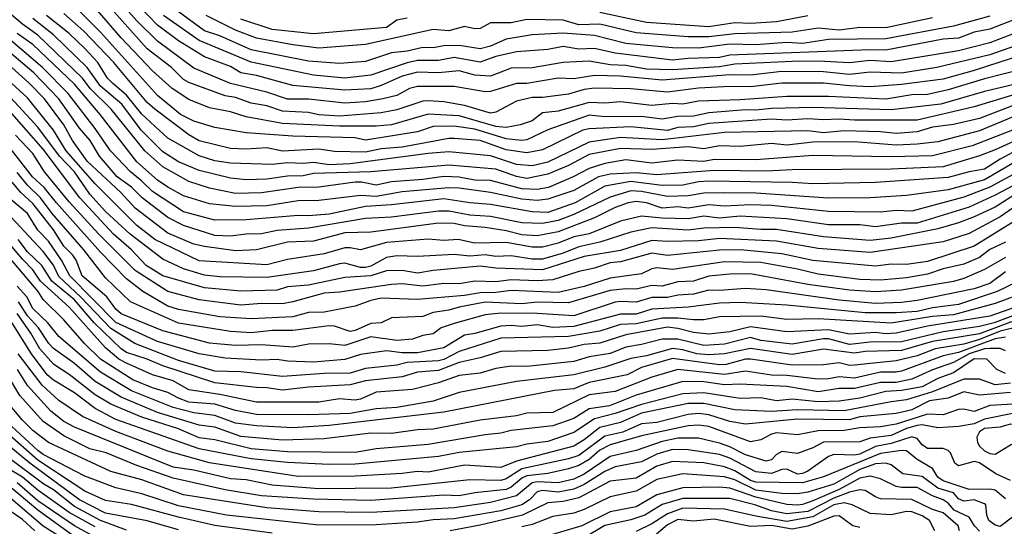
# Model space of a CAD drawing. Header units: metres. Extents: x -51132 to -49532, y -231222 to -229437.
# Tile 561 of 656: x -50363 to -50269, y -229579 to -229531. Entities that reach past the tile are written whole.
import ezdxf

# ---------------------------------------------------------------- set-up
doc = ezdxf.new("R2010")
doc.units = ezdxf.units.M
for name, color, linetype in [('CONTOUR_HALF', 8, 'Continuous'), ('CONTOUR_INDEX', 1, 'Continuous'), ('CONTOUR_INTER', 3, 'Continuous')]:
    doc.layers.add(name, color=color, linetype=linetype)

msp = doc.modelspace()

# ---------------------------------------------------------------- linework, layer by layer
at = {"layer": 'CONTOUR_HALF'}
for points, elevation in [([(-50266.438, -229532.759), (-50270.08, -229534.039), (-50275.163, -229535.259), (-50278.58, -229535.783), (-50281.58, -229535.691), (-50283.58, -229535.933), (-50286.08, -229535.656), (-50290.08, -229535.631), (-50293.08, -229535.969), (-50295.08, -229535.956), (-50301.58, -229536.476), (-50305.58, -229536.09), (-50308.08, -229536.03), (-50310.08, -229536.326), (-50311.58, -229536.256), (-50314.58, -229536.799), (-50315.58, -229536.789), (-50318.08, -229537.561), (-50318.58, -229537.587), (-50321.58, -229537.056), (-50325.08, -229537.073), (-50325.863, -229537.259), (-50327.08, -229537.932), (-50328.44, -229538.259), (-50330.08, -229538.548), (-50332.08, -229538.679), (-50335.58, -229538.298), (-50337.58, -229538.284), (-50339.58, -229537.617), (-50343.08, -229536.786), (-50346.58, -229535.32), (-50350.08, -229532.73), (-50352.08, -229530.75), (-50354.733, -229527.759)], 43.5), ([(-50267.08, -229535.45), (-50270.58, -229536.326), (-50274.08, -229537.397), (-50276.08, -229537.837), (-50277.58, -229537.868), (-50280.08, -229538.284), (-50285.58, -229538.03), (-50289.58, -229538.024), (-50294.08, -229538.365), (-50298.08, -229538.468), (-50299.58, -229538.759), (-50300.58, -229538.708), (-50302.58, -229538.887), (-50305.58, -229538.533), (-50307.08, -229538.68), (-50308.58, -229538.602), (-50311.58, -229539.435), (-50313.08, -229539.613), (-50314.08, -229540.354), (-50315.235, -229540.759), (-50316.58, -229541.022), (-50317.58, -229540.902), (-50321.08, -229539.904), (-50324.08, -229539.741), (-50327.58, -229540.741), (-50329.08, -229540.88), (-50332.58, -229540.874), (-50338.08, -229540.613), (-50341.58, -229539.998), (-50343.08, -229539.494), (-50345.08, -229539.131), (-50347.08, -229538.324), (-50348.685, -229537.259), (-50350.58, -229535.552), (-50353.58, -229532.411), (-50355.863, -229529.759)], 42.5), ([(-50263.58, -229529.044), (-50270.08, -229531.556), (-50271.58, -229531.863), (-50273.08, -229532.417), (-50274.58, -229532.527), (-50280.08, -229533.579), (-50281.58, -229533.537), (-50295.08, -229534.058), (-50296.08, -229534.292), (-50299.08, -229534.371), (-50300.58, -229534.554), (-50306.08, -229533.864), (-50308.08, -229533.434), (-50309.58, -229533.485), (-50311.08, -229533.242), (-50312.58, -229533.522), (-50315.58, -229533.756), (-50317.58, -229534.18), (-50319.08, -229534.748), (-50321.58, -229534.288), (-50323.08, -229534.568), (-50325.08, -229534.588), (-50326.08, -229534.788), (-50329.58, -229535.975), (-50332.08, -229536.264), (-50335.08, -229535.972), (-50341.08, -229534.739), (-50346.08, -229532.651), (-50349.506, -229530.259)], 44.5), ([(-50265.08, -229538.845), (-50271.08, -229541.334), (-50275.08, -229542.379), (-50277.08, -229542.624), (-50279.08, -229542.703), (-50283.08, -229542.377), (-50287.08, -229542.414), (-50289.58, -229542.698), (-50291.08, -229542.548), (-50294.08, -229542.835), (-50296.08, -229542.773), (-50297.58, -229543.044), (-50299.08, -229542.858), (-50302.58, -229543.123), (-50305.58, -229543.022), (-50308.58, -229543.616), (-50310.58, -229544.666), (-50312.58, -229545.495), (-50314.58, -229545.894), (-50315.58, -229545.725), (-50317.58, -229545.022), (-50322.08, -229544.629), (-50329.58, -229545.261), (-50335.08, -229545.421), (-50336.08, -229545.657), (-50337.58, -229545.682), (-50339.58, -229545.975), (-50341.58, -229546.026), (-50343.08, -229545.87), (-50346.08, -229545.137), (-50348.08, -229544.309), (-50349.58, -229543.333), (-50351.664, -229541.259), (-50353.514, -229538.759), (-50355.58, -229537.054), (-50356.833, -229535.259), (-50360.08, -229532.106), (-50362.08, -229530.543)], 40.5), ([(-50267.58, -229537.81), (-50271.58, -229539.032), (-50277.08, -229540.32), (-50283.08, -229540.316), (-50284.58, -229540.196), (-50286.08, -229540.273), (-50287.58, -229540.169), (-50289.58, -229540.309), (-50291.08, -229540.213), (-50297.08, -229540.621), (-50298.58, -229540.931), (-50300.08, -229541.014), (-50301.08, -229541.296), (-50304.58, -229540.954), (-50308.58, -229541.128), (-50309.191, -229541.259), (-50313.08, -229543.156), (-50314.58, -229543.447), (-50316.58, -229543.15), (-50319.08, -229542.252), (-50321.58, -229542.073), (-50322.08, -229542.073), (-50326.58, -229542.906), (-50328.58, -229543.056), (-50330.08, -229543.374), (-50333.08, -229543.313), (-50334.58, -229543.088), (-50338.08, -229543.267), (-50339.58, -229542.955), (-50341.58, -229543.08), (-50343.08, -229543.016), (-50346.08, -229542.299), (-50347.08, -229541.729), (-50350.341, -229539.259), (-50351.08, -229538.607), (-50354.289, -229534.759), (-50357.154, -229531.759), (-50359.08, -229530.072)], 41.5), ([(-50275.58, -229530.465), (-50280.08, -229531.421), (-50282.58, -229531.392), (-50284.58, -229531.653), (-50286.58, -229531.477), (-50289.08, -229531.868), (-50294.58, -229532.006), (-50297.08, -229532.3), (-50299.08, -229532.305), (-50304.08, -229531.927), (-50307.58, -229531.081), (-50309.58, -229531.158), (-50311.08, -229530.685), (-50314.58, -229530.631), (-50316.08, -229530.953), (-50318.08, -229530.961), (-50319.08, -229531.495), (-50319.58, -229531.539), (-50320.58, -229531.318), (-50322.08, -229531.711), (-50323.58, -229531.59), (-50330.08, -229533.031), (-50334.58, -229533.378), (-50337.08, -229533.082), (-50340.58, -229532.423), (-50342.58, -229531.669), (-50345.406, -229530.259)], 45.5), ([(-50266.58, -229543.695), (-50270.58, -229546.027), (-50274.08, -229546.984), (-50278.08, -229547.537), (-50281.58, -229547.762), (-50285.58, -229547.811), (-50292.58, -229547.328), (-50295.58, -229547.28), (-50297.58, -229547.322), (-50299.08, -229547.567), (-50301.08, -229547.638), (-50303.58, -229547.163), (-50304.58, -229547.1), (-50306.58, -229547.688), (-50310.08, -229549.351), (-50311.58, -229549.933), (-50313.08, -229550.235), (-50315.08, -229550.179), (-50318.08, -229549.542), (-50320.08, -229549.434), (-50322.08, -229549.037), (-50323.08, -229549.031), (-50327.58, -229549.621), (-50330.08, -229549.752), (-50335.58, -229550.679), (-50338.58, -229550.905), (-50340.08, -229551.22), (-50341.58, -229551.249), (-50343.08, -229551.444), (-50344.58, -229551.389), (-50347.58, -229550.422), (-50349.08, -229549.642), (-50351.566, -229547.759), (-50352.58, -229546.746), (-50353.95, -229545.759), (-50355.67, -229543.759), (-50356.572, -229542.259), (-50357.58, -229541.058), (-50359.556, -229538.259), (-50361.959, -229535.759), (-50365.58, -229532.712)], 38.5), ([(-50264.58, -229540.883), (-50269.58, -229543.144), (-50271.08, -229543.737), (-50274.58, -229544.781), (-50279.58, -229545.014), (-50289.08, -229545.065), (-50291.58, -229545.188), (-50296.58, -229545.126), (-50302.08, -229545.554), (-50304.08, -229545.375), (-50306.58, -229545.5), (-50307.682, -229545.759), (-50310.08, -229547.045), (-50312.58, -229547.896), (-50313.58, -229548.006), (-50315.08, -229547.904), (-50318.08, -229547.264), (-50321.08, -229546.835), (-50322.08, -229546.802), (-50326.58, -229547.178), (-50329.08, -229547.624), (-50330.58, -229547.526), (-50334.58, -229548.025), (-50336.58, -229548.064), (-50339.58, -229548.521), (-50342.58, -229548.595), (-50345.08, -229548.339), (-50347.58, -229547.565), (-50349.08, -229546.749), (-50350.08, -229546.059), (-50352.08, -229544.298), (-50355.599, -229539.759), (-50358.08, -229536.853), (-50362.08, -229533.03), (-50363.58, -229531.996)], 39.5), ([(-50262.58, -229543.819), (-50269.58, -229547.501), (-50272.08, -229548.652), (-50277.08, -229550.191), (-50278.58, -229550.189), (-50281.08, -229550.557), (-50282.58, -229550.365), (-50285.58, -229550.359), (-50289.58, -229549.792), (-50294.08, -229549.511), (-50296.08, -229549.706), (-50297.58, -229549.539), (-50299.08, -229549.77), (-50301.58, -229549.713), (-50303.58, -229549.52), (-50305.58, -229550.007), (-50308.58, -229551.209), (-50310.08, -229551.523), (-50311.58, -229552.117), (-50313.08, -229552.509), (-50314.08, -229552.512), (-50316.58, -229552.065), (-50319.58, -229552.134), (-50321.199, -229551.759), (-50322.58, -229551.847), (-50324.08, -229551.74), (-50328.08, -229552.064), (-50330.58, -229552.763), (-50331.58, -229552.556), (-50332.08, -229552.578), (-50334.08, -229553.133), (-50337.58, -229553.681), (-50339.58, -229554.215), (-50346.08, -229553.829), (-50350.343, -229551.759), (-50352.08, -229550.414), (-50356.08, -229546.407), (-50358.881, -229543.259), (-50360.091, -229541.259), (-50362.58, -229538.146), (-50366.318, -229534.759)], 37.5), ([(-50266.58, -229547.863), (-50269.08, -229549.577), (-50272.08, -229551.186), (-50274.58, -229551.986), (-50281.58, -229553.021), (-50286.58, -229552.618), (-50290.58, -229551.925), (-50296.08, -229551.669), (-50298.08, -229551.899), (-50301.08, -229551.973), (-50302.58, -229551.859), (-50305.58, -229552.808), (-50309.08, -229553.39), (-50313.08, -229554.665), (-50317.58, -229554.528), (-50319.08, -229554.316), (-50323.58, -229554.756), (-50325.08, -229555.013), (-50326.58, -229554.736), (-50328.08, -229554.79), (-50329.58, -229555.272), (-50332.08, -229555.406), (-50335.58, -229556.154), (-50337.58, -229556.321), (-50338.58, -229556.643), (-50342.08, -229556.717), (-50345.58, -229556.418), (-50349.569, -229555.259), (-50351.189, -229554.259), (-50352.595, -229552.759), (-50354.309, -229551.259), (-50357.557, -229547.759), (-50361.08, -229543.089), (-50364.08, -229539.655)], 36.5), ([(-50268.58, -229552.037), (-50270.08, -229552.741), (-50271.08, -229553.502), (-50272.58, -229554.146), (-50274.58, -229554.58), (-50276.08, -229555.112), (-50278.08, -229555.444), (-50280.58, -229555.659), (-50282.58, -229555.6), (-50286.58, -229555.112), (-50288.58, -229554.608), (-50292.08, -229553.987), (-50295.58, -229553.911), (-50300.58, -229554.642), (-50302.08, -229554.486), (-50302.58, -229554.588), (-50303.58, -229555.065), (-50306.58, -229555.475), (-50309.08, -229556.292), (-50311.58, -229556.842), (-50316.08, -229556.665), (-50317.58, -229556.87), (-50319.08, -229556.875), (-50320.58, -229557.144), (-50325.08, -229557.541), (-50328.58, -229557.417), (-50329.58, -229557.63), (-50331.08, -229558.169), (-50334.08, -229558.758), (-50335.58, -229558.783), (-50337.08, -229559.19), (-50341.08, -229559.391), (-50344.08, -229559.182), (-50348.08, -229558.477), (-50349.08, -229558.157), (-50351.484, -229556.759), (-50353.08, -229555.541), (-50355.58, -229552.998), (-50359.807, -229548.259), (-50360.994, -229546.759), (-50362.098, -229545.759), (-50365.62, -229541.259)], 35.5), ([(-50268.58, -229554.88), (-50270.08, -229555.979), (-50271.58, -229556.493), (-50277.08, -229557.614), (-50278.58, -229557.823), (-50281.08, -229557.929), (-50284.58, -229557.604), (-50291.58, -229556.607), (-50293.58, -229556.489), (-50296.08, -229556.671), (-50297.08, -229556.62), (-50298.58, -229557.01), (-50300.08, -229557.113), (-50301.08, -229557.326), (-50302.58, -229557.329), (-50304.08, -229557.781), (-50305.58, -229557.713), (-50306.08, -229557.802), (-50310.08, -229559.099), (-50313.58, -229558.862), (-50317.08, -229558.829), (-50318.58, -229558.989), (-50321.58, -229559.82), (-50322.808, -229560.259), (-50323.58, -229560.823), (-50324.58, -229560.977), (-50325.58, -229561.351), (-50327.08, -229561.455), (-50329.58, -229561.129), (-50332.08, -229561.951), (-50333.58, -229561.778), (-50335.58, -229561.823), (-50337.08, -229562.097), (-50340.08, -229561.882), (-50342.58, -229561.942), (-50345.08, -229561.734), (-50349.58, -229560.555), (-50353.58, -229558.919), (-50354.08, -229558.454), (-50354.951, -229557.259), (-50357.325, -229555.259), (-50357.914, -229553.759), (-50358.232, -229553.259), (-50359.08, -229552.396), (-50360.08, -229550.837), (-50362.08, -229548.298), (-50363.224, -229547.259), (-50364.043, -229546.259)], 34.5), ([(-50266.47, -229556.759), (-50269.58, -229557.928), (-50273.58, -229559.013), (-50275.58, -229559.151), (-50279.58, -229559.811), (-50286.58, -229559.396), (-50289.58, -229559.436), (-50292.08, -229559.121), (-50296.08, -229559.21), (-50297.58, -229559.467), (-50298.58, -229559.498), (-50300.08, -229559.321), (-50301.58, -229559.327), (-50304.08, -229559.857), (-50305.58, -229559.936), (-50307.58, -229560.577), (-50310.58, -229561.094), (-50317.08, -229561.259), (-50321.08, -229562.529), (-50322.58, -229563.296), (-50323.08, -229563.424), (-50326.08, -229563.589), (-50327.08, -229563.841), (-50330.08, -229564.157), (-50331.58, -229564.595), (-50334.08, -229564.626), (-50338.08, -229564.925), (-50342.08, -229564.464), (-50344.58, -229564.416), (-50348.08, -229563.383), (-50352.274, -229561.759), (-50354.58, -229560.324), (-50357.495, -229557.259), (-50359.58, -229555.307), (-50360.08, -229554.219), (-50361.08, -229552.923), (-50365.08, -229548.622)], 33.5), ([(-50265.58, -229558.219), (-50269.671, -229559.759), (-50271.08, -229560.129), (-50274.58, -229560.62), (-50278.58, -229561.608), (-50281.58, -229561.627), (-50283.58, -229561.839), (-50285.58, -229561.322), (-50286.08, -229561.314), (-50289.08, -229561.817), (-50292.08, -229561.452), (-50293.08, -229561.17), (-50295.58, -229561.828), (-50297.58, -229561.961), (-50300.08, -229561.349), (-50301.58, -229561.324), (-50303.58, -229561.866), (-50305.08, -229562.115), (-50306.58, -229562.713), (-50308.58, -229563.05), (-50310.08, -229563.48), (-50314.58, -229563.958), (-50316.08, -229563.93), (-50317.58, -229564.156), (-50319.08, -229564.596), (-50321.08, -229564.827), (-50323.08, -229565.529), (-50325.58, -229566.16), (-50329.08, -229566.435), (-50330.58, -229567.115), (-50331.08, -229567.204), (-50332.58, -229567.072), (-50334.58, -229567.401), (-50340.58, -229567.399), (-50344.08, -229566.639), (-50347.08, -229566.217), (-50348.58, -229565.355), (-50350.58, -229564.767), (-50353.08, -229563.651), (-50353.789, -229563.259), (-50355.08, -229562.159), (-50358.58, -229558.272), (-50361.323, -229555.759), (-50362.08, -229554.666), (-50363.08, -229553.665), (-50364.08, -229552.424)], 32.5), ([(-50267.08, -229560.082), (-50269.08, -229560.586), (-50271.08, -229561.378), (-50272.58, -229561.814), (-50275.348, -229562.259), (-50277.08, -229562.944), (-50279.08, -229563.424), (-50283.08, -229563.846), (-50283.58, -229563.857), (-50284.58, -229563.603), (-50286.08, -229563.791), (-50289.08, -229563.845), (-50293.08, -229563.254), (-50293.58, -229563.256), (-50295.419, -229563.759), (-50296.08, -229563.821), (-50300.58, -229563.207), (-50303.58, -229564.075), (-50304.957, -229564.759), (-50308.58, -229565.494), (-50310.08, -229566.125), (-50311.927, -229566.259), (-50322.58, -229568.339), (-50333.58, -229569.637), (-50337.08, -229569.85), (-50340.58, -229569.656), (-50342.58, -229569.412), (-50344.58, -229568.675), (-50346.58, -229568.413), (-50348.58, -229567.909), (-50352.58, -229566.31), (-50355.58, -229564.499), (-50359.58, -229561.074), (-50360.613, -229559.759), (-50362.08, -229558.382), (-50362.654, -229557.259), (-50363.58, -229556.257)], 31.5), ([(-50268.58, -229562.466), (-50269.08, -229562.242), (-50270.08, -229562.229), (-50270.58, -229562.278), (-50272.08, -229562.759), (-50273.58, -229563.576), (-50275.58, -229564.273), (-50277.58, -229565.192), (-50279.08, -229565.491), (-50280.58, -229565.515), (-50283.08, -229566.087), (-50284.58, -229566.094), (-50286.58, -229566.403), (-50289.58, -229565.875), (-50294.08, -229565.653), (-50295.58, -229565.733), (-50297.58, -229565.444), (-50299.58, -229565.415), (-50304.08, -229566.721), (-50306.65, -229567.759), (-50308.58, -229568.017), (-50310.08, -229568.944), (-50312.08, -229569.671), (-50316.08, -229570.109), (-50317.08, -229570.369), (-50318.58, -229570.515), (-50324.08, -229571.444), (-50329.08, -229571.881), (-50331.08, -229572.239), (-50337.58, -229572.157), (-50341.08, -229571.866), (-50344.58, -229570.999), (-50346.08, -229570.817), (-50348.08, -229569.967), (-50351.58, -229568.825), (-50354.58, -229567.595), (-50356.08, -229566.678), (-50358.58, -229564.735), (-50360.056, -229563.759), (-50361.385, -229562.259), (-50362.256, -229560.759), (-50363.58, -229558.869)], 30.5), ([(-50268.08, -229565.559), (-50269.58, -229565.731), (-50271.08, -229565.182), (-50272.58, -229565.168), (-50275.58, -229566.383), (-50278.08, -229567.177), (-50279.58, -229567.344), (-50284.08, -229568.213), (-50288.58, -229568.128), (-50291.08, -229568.28), (-50294.58, -229568.13), (-50297.58, -229567.521), (-50299.08, -229567.504), (-50303.58, -229568.455), (-50305.58, -229569.339), (-50307.58, -229569.835), (-50309.08, -229571.006), (-50310.08, -229571.607), (-50315.58, -229573.062), (-50317.08, -229573.653), (-50320.58, -229573.439), (-50324.08, -229574.106), (-50325.08, -229574.047), (-50326.58, -229574.251), (-50331.08, -229574.489), (-50336.58, -229574.515), (-50345.08, -229573.225), (-50349.08, -229572.1), (-50354.08, -229570.202), (-50357.3, -229568.759), (-50359.58, -229567.224), (-50361.169, -229565.759), (-50363.496, -229562.759)], 29.5), ([(-50265.58, -229567.441), (-50270.08, -229567.722), (-50271.58, -229568.295), (-50272.58, -229568.072), (-50273.08, -229568.101), (-50274.58, -229568.595), (-50276.08, -229568.529), (-50279.08, -229569.511), (-50280.58, -229569.774), (-50282.58, -229569.854), (-50284.08, -229570.105), (-50286.58, -229570.135), (-50288.58, -229570.535), (-50290.58, -229570.327), (-50291.08, -229570.452), (-50292.08, -229570.993), (-50293.08, -229571.188), (-50297.08, -229569.734), (-50298.08, -229569.591), (-50299.08, -229569.652), (-50303.58, -229570.615), (-50306.58, -229571.486), (-50307.58, -229572.013), (-50308.58, -229572.907), (-50309.58, -229573.474), (-50310.58, -229573.81), (-50312.58, -229574.228), (-50314.58, -229574.47), (-50315.08, -229574.688), (-50316.08, -229575.565), (-50316.58, -229575.77), (-50319.58, -229576.106), (-50321.08, -229576.401), (-50322.58, -229576.334), (-50329.58, -229576.835), (-50335.08, -229576.712), (-50340.08, -229576.38), (-50343.58, -229575.808), (-50348.58, -229574.692), (-50352.08, -229573.48), (-50355.01, -229572.259), (-50356.58, -229571.888), (-50359.08, -229570.624), (-50361.08, -229569.259), (-50363.305, -229566.759), (-50364.521, -229564.759)], 28.5), ([(-50268.58, -229569.644), (-50269.08, -229569.802), (-50270.58, -229569.934), (-50271.08, -229570.247), (-50271.346, -229570.759), (-50271.276, -229571.259), (-50271.08, -229571.604), (-50270.58, -229572.078), (-50270.08, -229572.327), (-50269.58, -229572.398), (-50268.08, -229571.493), (-50267.08, -229571.042), (-50266.758, -229570.759), (-50266.603, -229570.259), (-50267.08, -229569.651), (-50268.08, -229569.52), (-50268.58, -229569.644)], 27.5), ([(-50268.08, -229574.907), (-50269.516, -229574.259), (-50271.08, -229573.208), (-50271.58, -229573.083), (-50273.08, -229573.511), (-50273.431, -229573.259), (-50273.858, -229572.259), (-50274.08, -229572.039), (-50274.58, -229571.834), (-50276.08, -229571.855), (-50276.58, -229571.492), (-50277.08, -229570.87), (-50277.58, -229570.713), (-50279.58, -229571.364), (-50281.08, -229571.657), (-50282.58, -229572.393), (-50283.08, -229572.477), (-50285.08, -229572.414), (-50285.58, -229572.604), (-50287.58, -229574.005), (-50288.08, -229574.242), (-50288.58, -229574.292), (-50289.58, -229573.841), (-50290.08, -229573.874), (-50291.08, -229574.252), (-50292.58, -229574.098), (-50295.08, -229572.767), (-50296.08, -229572.429), (-50299.08, -229571.976), (-50300.58, -229571.953), (-50302.08, -229572.376), (-50303.58, -229573.127), (-50306.08, -229573.597), (-50307.08, -229574.064), (-50309.08, -229575.313), (-50310.08, -229575.738), (-50311.58, -229576.042), (-50313.08, -229575.871), (-50313.58, -229576.016), (-50314.321, -229576.759), (-50315.08, -229577.245), (-50317.08, -229577.839), (-50321.58, -229578.607), (-50323.58, -229578.692), (-50325.08, -229578.922), (-50329.08, -229579.187), (-50334.58, -229579.209), (-50343.461, -229578.259), (-50348.08, -229577.356), (-50351.58, -229576.197), (-50354.08, -229575.622), (-50357.08, -229574.497), (-50361.08, -229572.404), (-50361.58, -229572.037), (-50364.08, -229569.715)], 27.5), ([(-50348.08, -229579.66), (-50351.08, -229578.801), (-50355.08, -229578.064), (-50357.575, -229576.759), (-50362.371, -229573.259), (-50364.58, -229571.437)], 26.5), ([(-50356.08, -229579.367), (-50358.58, -229577.977), (-50361.58, -229575.858), (-50363.08, -229574.584), (-50365.08, -229573.391)], 25.5), ([(-50266.58, -229577.444), (-50269.08, -229579.326), (-50269.58, -229579.206), (-50270.164, -229578.759), (-50270.379, -229578.259), (-50270.454, -229577.259), (-50270.58, -229577.159), (-50271.58, -229576.756), (-50272.58, -229576.91), (-50273.08, -229576.666), (-50273.58, -229576.095), (-50275.08, -229575.657), (-50276.58, -229574.526), (-50278.449, -229574.259), (-50279.58, -229573.41), (-50280.08, -229573.237), (-50281.08, -229573.319), (-50282.58, -229573.866), (-50285.081, -229575.259), (-50287.58, -229576.049), (-50288.58, -229576.197), (-50290.08, -229576.165), (-50292.58, -229575.833), (-50294.58, -229574.862), (-50295.58, -229574.57), (-50299.58, -229574.29), (-50302.08, -229574.803), (-50304.08, -229575.947), (-50306.58, -229576.478), (-50309.08, -229577.712), (-50310.08, -229578.068), (-50312.08, -229578.384), (-50314.08, -229579.133), (-50315.08, -229579.374)], 26.5), ([(-50356.58, -229581.389), (-50361.58, -229577.78), (-50364.58, -229575.282)], 24.5), ([(-50273.003, -229579.759), (-50273.141, -229579.259), (-50274.58, -229578.036), (-50275.58, -229577.709), (-50277.58, -229576.73), (-50280.58, -229576.679), (-50281.08, -229576.498), (-50282.08, -229575.863), (-50282.58, -229575.815), (-50283.58, -229576.029), (-50285.08, -229576.606), (-50287.58, -229577.881), (-50289.58, -229578.129), (-50291.08, -229577.822), (-50292.667, -229577.259), (-50295.08, -229576.652), (-50299.58, -229576.629), (-50301.58, -229577.234), (-50303.238, -229578.259), (-50304.58, -229578.699), (-50307.08, -229579.241), (-50309.08, -229580.433)], 25.5), ([(-50361.891, -229579.759), (-50363.08, -229578.646), (-50364.374, -229577.759)], 23.5), ([(-50282.58, -229579.437), (-50283.259, -229579.259), (-50284.58, -229578.293), (-50285.08, -229578.346), (-50287.58, -229579.293), (-50289.08, -229579.589), (-50291.08, -229579.25), (-50293.08, -229579.329), (-50296.58, -229578.631), (-50298.58, -229578.807), (-50300.08, -229578.657), (-50301.08, -229579.184), (-50302.334, -229580.259)], 24.5)]:
    msp.add_lwpolyline(points, dxfattribs=dict(at, elevation=elevation))
at = {"layer": 'CONTOUR_INDEX'}
for points, elevation in [([(-50270.08, -229530.324), (-50273.58, -229531.272), (-50280.08, -229532.49), (-50285.58, -229532.572), (-50288.08, -229532.934), (-50289.58, -229532.856), (-50292.58, -229533.061), (-50295.08, -229533.012), (-50298.08, -229533.387), (-50300.58, -229533.346), (-50305.08, -229532.951), (-50308.08, -229532.16), (-50311.08, -229531.936), (-50314.08, -229532.105), (-50316.58, -229532.535), (-50318.08, -229533.198), (-50319.08, -229533.445), (-50321.08, -229533.119), (-50322.58, -229533.151), (-50323.58, -229533.347), (-50324.58, -229533.313), (-50326.08, -229533.686), (-50327.58, -229533.822), (-50330.08, -229534.677), (-50332.58, -229534.865), (-50335.58, -229534.646), (-50341.08, -229533.563), (-50344.08, -229532.214), (-50345.58, -229531.721), (-50348.58, -229529.511)], 45), ([(-50266.595, -229540.759), (-50271.786, -229542.759), (-50275.58, -229543.742), (-50279.58, -229543.829), (-50287.08, -229543.695), (-50292.58, -229544.104), (-50296.58, -229544.089), (-50297.58, -229544.287), (-50300.08, -229544.133), (-50302.58, -229544.445), (-50305.08, -229544.121), (-50307.08, -229544.456), (-50308.58, -229544.941), (-50310.121, -229545.759), (-50312.507, -229546.759), (-50313.58, -229546.973), (-50315.08, -229546.906), (-50318.08, -229546.115), (-50319.58, -229546.065), (-50321.08, -229545.781), (-50322.58, -229545.707), (-50324.58, -229546.009), (-50327.58, -229546.233), (-50329.08, -229546.55), (-50330.467, -229546.259), (-50331.08, -229546.251), (-50334.58, -229546.746), (-50336.58, -229546.765), (-50340.08, -229547.275), (-50342.58, -229547.344), (-50345.08, -229546.834), (-50347.08, -229546.189), (-50349.58, -229544.793), (-50351.311, -229543.259), (-50354.546, -229539.259), (-50356.573, -229537.259), (-50357.294, -229536.259), (-50361.58, -229532.143), (-50363.08, -229531.085), (-50364.08, -229530.205)], 40), ([(-50268.58, -229553.502), (-50270.58, -229554.655), (-50272.58, -229555.522), (-50273.58, -229555.798), (-50278.58, -229556.624), (-50281.08, -229556.793), (-50283.58, -229556.642), (-50287.58, -229556.077), (-50293.08, -229555.053), (-50295.08, -229555.085), (-50297.08, -229555.285), (-50298.58, -229555.78), (-50300.08, -229555.831), (-50301.58, -229556.25), (-50302.58, -229556.184), (-50304.08, -229556.547), (-50305.08, -229556.495), (-50306.58, -229556.651), (-50310.58, -229557.857), (-50313.58, -229557.778), (-50315.08, -229557.935), (-50318.58, -229557.795), (-50321.079, -229558.259), (-50322.08, -229558.57), (-50323.58, -229558.776), (-50324.58, -229559.152), (-50327.58, -229559.277), (-50328.58, -229559.763), (-50329.58, -229559.838), (-50331.08, -229560.515), (-50331.58, -229560.589), (-50333.08, -229560.099), (-50333.58, -229560.058), (-50337.08, -229560.504), (-50339.08, -229560.523), (-50341.08, -229560.724), (-50343.08, -229560.619), (-50348.08, -229559.814), (-50352.694, -229557.759), (-50355.08, -229555.439), (-50357.153, -229552.759), (-50360.208, -229549.259), (-50361.338, -229547.759), (-50362.58, -229546.551), (-50363.58, -229545.324)], 35), ([(-50268.58, -229564.624), (-50269.404, -229564.259), (-50270.381, -229563.259), (-50271.58, -229563.235), (-50273.58, -229564.558), (-50275.08, -229565.109), (-50276.58, -229565.927), (-50278.58, -229566.283), (-50280.08, -229566.367), (-50282.58, -229566.994), (-50284.58, -229567.283), (-50286.58, -229567.359), (-50289.08, -229567.117), (-50290.58, -229567.25), (-50292.08, -229566.982), (-50294.08, -229567.038), (-50297.58, -229566.503), (-50299.58, -229566.58), (-50303.58, -229567.601), (-50306.08, -229568.493), (-50308.08, -229568.994), (-50310.08, -229570.292), (-50312.58, -229571.167), (-50314.58, -229571.419), (-50315.58, -229571.692), (-50321.08, -229572.226), (-50323.08, -229572.609), (-50331.08, -229573.347), (-50333.58, -229573.371), (-50337.58, -229573.196), (-50341.08, -229572.836), (-50346.08, -229571.869), (-50354.08, -229569.041), (-50356.08, -229567.997), (-50358.08, -229566.508), (-50360.08, -229565.285), (-50360.687, -229564.759), (-50362.211, -229562.759), (-50364.08, -229559.739)], 30), ([(-50356.08, -229580.371), (-50358.08, -229579.255), (-50361.58, -229576.873), (-50363.58, -229575.129)], 25), ([(-50275.367, -229579.759), (-50275.892, -229578.759), (-50276.58, -229578.293), (-50277.58, -229577.933), (-50278.08, -229577.889), (-50279.58, -229578.197), (-50281.58, -229578.091), (-50283.307, -229577.259), (-50284.08, -229577.074), (-50285.08, -229577.257), (-50287.08, -229578.408), (-50289.58, -229578.851), (-50292.58, -229578.352), (-50295.58, -229577.67), (-50299.58, -229577.569), (-50301.08, -229578.111), (-50302.58, -229579.064), (-50304.08, -229579.804)], 25)]:
    msp.add_lwpolyline(points, dxfattribs=dict(at, elevation=elevation))
at = {"layer": 'CONTOUR_INTER'}
for points, elevation in [([(-50267.58, -229531.925), (-50270.08, -229532.868), (-50273.08, -229533.646), (-50279.58, -229534.711), (-50281.58, -229534.584), (-50283.58, -229534.813), (-50286.58, -229534.646), (-50289.08, -229534.677), (-50294.58, -229534.931), (-50296.08, -229535.189), (-50300.58, -229535.478), (-50303.08, -229535.42), (-50305.08, -229535.048), (-50306.58, -229534.977), (-50308.58, -229534.631), (-50311.08, -229534.759), (-50314.08, -229535.264), (-50316.08, -229535.316), (-50318.08, -229536.085), (-50319.58, -229535.977), (-50321.08, -229535.558), (-50323.08, -229535.747), (-50325.08, -229535.708), (-50326.58, -229536.085), (-50328.58, -229536.985), (-50329.58, -229537.28), (-50332.08, -229537.423), (-50337.08, -229536.986), (-50340.58, -229536.006), (-50342.08, -229535.757), (-50343.08, -229535.147), (-50345.58, -229534.232), (-50348.08, -229532.686), (-50350.08, -229531.19), (-50355.275, -229525.759)], 44), ([(-50267.08, -229536.718), (-50270.58, -229537.537), (-50274.788, -229538.759), (-50279.58, -229539.327), (-50287.08, -229539.076), (-50291.08, -229539.177), (-50292.58, -229539.353), (-50293.58, -229539.299), (-50297.08, -229539.592), (-50298.58, -229539.906), (-50300.08, -229539.962), (-50301.58, -229540.211), (-50303.58, -229539.948), (-50307.08, -229539.972), (-50308.58, -229539.827), (-50312.58, -229541.24), (-50314.58, -229542.179), (-50315.08, -229542.267), (-50316.58, -229542.098), (-50319.58, -229541.161), (-50321.58, -229540.888), (-50323.58, -229540.907), (-50325.08, -229541.435), (-50330.08, -229542.221), (-50331.08, -229541.996), (-50337.08, -229541.839), (-50341.58, -229541.537), (-50344.58, -229541), (-50346.58, -229540.4), (-50347.864, -229539.759), (-50350.08, -229537.936), (-50355.58, -229531.851), (-50358.58, -229528.852)], 42), ([(-50265.58, -229533.568), (-50271.58, -229535.542), (-50274.58, -229536.362), (-50278.58, -229536.866), (-50281.58, -229537.093), (-50283.58, -229537.019), (-50286.08, -229536.743), (-50290.08, -229536.754), (-50293.08, -229537.116), (-50295.08, -229537.086), (-50298.08, -229537.243), (-50301.08, -229537.618), (-50304.58, -229537.293), (-50308.08, -229537.226), (-50309.08, -229537.373), (-50310.58, -229537.814), (-50313.08, -229538.133), (-50314.08, -229538.127), (-50315.58, -229538.484), (-50317.58, -229539.526), (-50318.08, -229539.643), (-50320.58, -229538.883), (-50322.58, -229538.542), (-50324.08, -229538.441), (-50324.58, -229538.467), (-50327.08, -229539.304), (-50328.58, -229539.589), (-50332.58, -229539.919), (-50334.58, -229539.781), (-50335.58, -229539.574), (-50338.08, -229539.454), (-50339.58, -229538.937), (-50341.08, -229538.674), (-50342.58, -229538.138), (-50343.58, -229537.961), (-50347.08, -229536.675), (-50347.58, -229536.384), (-50348.749, -229535.259), (-50351.08, -229533.465), (-50355.08, -229528.969)], 43), ([(-50266.58, -229538.427), (-50271.08, -229540.154), (-50273.58, -229540.736), (-50275.58, -229540.991), (-50277.08, -229541.423), (-50279.08, -229541.588), (-50280.58, -229541.421), (-50284.08, -229541.314), (-50286.08, -229541.513), (-50287.58, -229541.343), (-50295.58, -229541.501), (-50301.58, -229542.204), (-50305.58, -229541.96), (-50308.58, -229542.419), (-50312.58, -229544.335), (-50314.08, -229544.706), (-50315.58, -229544.55), (-50318.08, -229543.746), (-50322.08, -229543.337), (-50324.08, -229543.493), (-50331.58, -229544.492), (-50333.58, -229544.585), (-50335.08, -229544.371), (-50336.08, -229544.479), (-50337.58, -229544.406), (-50339.08, -229544.569), (-50343.08, -229544.431), (-50344.58, -229544.201), (-50346.08, -229543.725), (-50349.08, -229542.036), (-50351.58, -229539.721), (-50353.08, -229537.888), (-50354.425, -229536.759), (-50354.884, -229536.259), (-50355.826, -229534.759), (-50357.08, -229533.416), (-50358.58, -229531.992), (-50360.754, -229530.259)], 41), ([(-50326.08, -229530.497), (-50327.08, -229530.709), (-50328.08, -229531.405), (-50335.08, -229532.001), (-50339.08, -229531.588), (-50342.08, -229530.6)], 46), ([(-50287.58, -229530.292), (-50290.58, -229530.861), (-50293.08, -229531.012), (-50294.58, -229530.971), (-50297.08, -229531.332), (-50303.08, -229530.931), (-50307.58, -229529.967)], 46), ([(-50267.08, -229542.956), (-50269.08, -229544.035), (-50270.58, -229545.012), (-50272.08, -229545.266), (-50274.08, -229545.825), (-50281.08, -229546.303), (-50287.08, -229546.428), (-50289.08, -229546.296), (-50297.08, -229546.175), (-50298.08, -229546.237), (-50299.58, -229546.54), (-50301.58, -229546.577), (-50304.58, -229546.186), (-50307.08, -229546.638), (-50309.931, -229548.259), (-50312.58, -229549.161), (-50314.08, -229549.114), (-50318.08, -229548.391), (-50320.08, -229548.259), (-50322.58, -229547.865), (-50327.58, -229548.435), (-50330.08, -229548.59), (-50333.58, -229549.325), (-50335.58, -229549.493), (-50336.58, -229549.455), (-50341.58, -229549.893), (-50344.58, -229549.922), (-50347.58, -229549.1), (-50350.58, -229547.165), (-50351.58, -229546.152), (-50352.696, -229545.259), (-50354.591, -229543.259), (-50356.08, -229541.1), (-50358.669, -229537.759), (-50361.13, -229535.259), (-50365.58, -229531.472)], 39), ([(-50263.08, -229542.915), (-50270.08, -229546.751), (-50272.58, -229547.687), (-50277.58, -229549.037), (-50279.08, -229548.973), (-50280.58, -229549.143), (-50285.58, -229549.083), (-50291.08, -229548.507), (-50293.08, -229548.45), (-50295.58, -229548.563), (-50297.08, -229548.45), (-50299.08, -229548.754), (-50300.08, -229548.63), (-50301.58, -229548.746), (-50303.08, -229548.25), (-50304.08, -229548.124), (-50304.831, -229548.259), (-50306.08, -229548.708), (-50308.08, -229549.68), (-50311.58, -229551.023), (-50313.58, -229551.424), (-50315.08, -229551.328), (-50316.58, -229550.922), (-50318.58, -229550.609), (-50320.58, -229550.448), (-50321.58, -229550.229), (-50323.08, -229550.203), (-50329.58, -229551.056), (-50332.08, -229551.112), (-50335.08, -229551.919), (-50337.58, -229552.037), (-50340.58, -229552.761), (-50342.58, -229552.862), (-50345.58, -229552.435), (-50346.58, -229552.2), (-50349.08, -229551.169), (-50352.245, -229548.759), (-50353.621, -229547.259), (-50356.857, -229544.259), (-50358.269, -229542.259), (-50359.085, -229540.759), (-50360.96, -229538.259), (-50362.409, -229536.759), (-50365.08, -229534.355)], 38), ([(-50267.352, -229547.259), (-50269.58, -229548.668), (-50271.58, -229549.589), (-50273.08, -229550.172), (-50275.08, -229550.745), (-50279.58, -229551.628), (-50281.58, -229551.868), (-50286.08, -229551.506), (-50290.58, -229550.804), (-50292.08, -229550.821), (-50294.58, -229550.6), (-50297.58, -229550.693), (-50299.08, -229550.866), (-50302.58, -229550.65), (-50304.58, -229551.074), (-50307.58, -229552.008), (-50309.58, -229552.486), (-50311.08, -229553.073), (-50313.08, -229553.657), (-50314.08, -229553.663), (-50316.08, -229553.34), (-50317.58, -229553.388), (-50318.58, -229553.248), (-50320.08, -229553.378), (-50321.58, -229553.22), (-50325.08, -229553.384), (-50327.08, -229553.321), (-50328.08, -229553.51), (-50329.58, -229554.323), (-50330.08, -229554.467), (-50330.58, -229554.465), (-50332.08, -229554.043), (-50332.58, -229554.091), (-50335.08, -229554.785), (-50339.58, -229555.428), (-50344.08, -229555.347), (-50345.58, -229555.188), (-50347.58, -229554.577), (-50349.58, -229553.654), (-50352.714, -229551.259), (-50355.08, -229549.066), (-50356.58, -229547.411), (-50358.055, -229545.259), (-50359.503, -229543.759), (-50361.58, -229540.964), (-50364.582, -229537.759)], 37), ([(-50267.309, -229549.759), (-50271.58, -229552.393), (-50276.08, -229553.87), (-50278.08, -229554.157), (-50279.58, -229554.151), (-50281.08, -229554.313), (-50287.08, -229553.797), (-50290.08, -229553.146), (-50294.038, -229552.759), (-50296.08, -229552.79), (-50301.08, -229553.291), (-50302.58, -229553.088), (-50305.58, -229553.927), (-50306.58, -229554.023), (-50308.08, -229554.534), (-50309.58, -229554.828), (-50312.08, -229555.648), (-50313.58, -229555.731), (-50316.08, -229555.635), (-50317.58, -229555.843), (-50319.58, -229555.769), (-50321.08, -229556.041), (-50322.58, -229555.994), (-50324.58, -229556.246), (-50326.58, -229556.04), (-50327.58, -229556.083), (-50332.58, -229556.822), (-50334.08, -229556.921), (-50337.08, -229557.766), (-50338.08, -229557.931), (-50340.08, -229557.915), (-50342.08, -229558.067), (-50346.08, -229557.557), (-50349.08, -229556.751), (-50352.225, -229554.759), (-50355.715, -229551.259), (-50358.58, -229548.138), (-50360.935, -229545.259), (-50362.08, -229543.519), (-50363.726, -229541.759)], 36), ([(-50267.58, -229555.906), (-50269.373, -229556.759), (-50273.08, -229558), (-50275.58, -229558.317), (-50277.08, -229558.668), (-50279.08, -229558.81), (-50282.08, -229558.803), (-50289.58, -229558.062), (-50294.08, -229557.828), (-50296.08, -229557.876), (-50299.08, -229558.251), (-50302.58, -229558.468), (-50304.08, -229558.928), (-50305.58, -229558.927), (-50310.08, -229560.119), (-50312.08, -229560.207), (-50313.58, -229559.971), (-50315.08, -229560.136), (-50316.08, -229560.014), (-50317.08, -229560.098), (-50319.58, -229560.811), (-50320.58, -229560.947), (-50322.58, -229562.171), (-50325.08, -229562.652), (-50326.58, -229562.658), (-50328.08, -229562.455), (-50330.58, -229562.8), (-50332.08, -229563.28), (-50335.08, -229563.542), (-50337.58, -229563.454), (-50338.58, -229563.294), (-50340.08, -229563.362), (-50343.58, -229563.169), (-50346.08, -229562.758), (-50350.08, -229561.556), (-50354.08, -229559.727), (-50358.509, -229555.259), (-50359.302, -229553.759), (-50360.58, -229551.913), (-50361.58, -229550.869), (-50362.586, -229549.259), (-50364.376, -229547.759)], 34), ([(-50266.134, -229557.759), (-50270.08, -229559.127), (-50276.08, -229560.093), (-50279.08, -229560.776), (-50280.08, -229560.823), (-50281.08, -229560.687), (-50283.58, -229560.851), (-50285.58, -229560.452), (-50289.58, -229560.627), (-50293.08, -229560.162), (-50295.08, -229560.637), (-50297.08, -229560.861), (-50298.58, -229560.708), (-50300.08, -229560.312), (-50301.08, -229560.199), (-50305.08, -229560.919), (-50307.58, -229561.735), (-50309.08, -229561.868), (-50310.58, -229562.217), (-50312.58, -229562.431), (-50317.08, -229562.516), (-50319.08, -229563.143), (-50321.08, -229563.579), (-50323.08, -229564.338), (-50325.08, -229564.502), (-50326.58, -229564.967), (-50330.08, -229565.342), (-50331.58, -229565.723), (-50335.58, -229565.944), (-50338.08, -229566.249), (-50339.58, -229565.999), (-50340.58, -229565.995), (-50344.58, -229565.531), (-50349.58, -229563.914), (-50351.08, -229563.271), (-50353.08, -229562.62), (-50353.58, -229562.284), (-50356.17, -229559.759), (-50358.08, -229557.577), (-50360.258, -229555.759), (-50361.198, -229554.259), (-50362.58, -229552.96), (-50363.49, -229551.759)], 33), ([(-50267.08, -229559.327), (-50271.08, -229560.841), (-50275.58, -229561.574), (-50278.58, -229562.435), (-50282.08, -229562.532), (-50283.08, -229562.674), (-50286.08, -229562.301), (-50289.08, -229562.797), (-50293.08, -229562.236), (-50295.58, -229562.756), (-50297.08, -229562.836), (-50298.243, -229562.759), (-50299.58, -229562.351), (-50300.58, -229562.225), (-50303.08, -229562.927), (-50304.58, -229563.199), (-50307.08, -229564.04), (-50310.08, -229564.762), (-50315.58, -229565.398), (-50321.08, -229566.457), (-50323.58, -229567.29), (-50327.08, -229567.911), (-50329.08, -229568.022), (-50331.58, -229568.48), (-50335.58, -229568.607), (-50340.58, -229568.561), (-50342.58, -229568.18), (-50344.58, -229567.591), (-50347.08, -229567.381), (-50348.08, -229567.02), (-50349.08, -229566.478), (-50350.58, -229566.026), (-50352.469, -229565.259), (-50355.58, -229563.256), (-50357.104, -229561.759), (-50359.08, -229559.483), (-50361.08, -229557.529), (-50361.561, -229556.759), (-50364.58, -229553.221)], 32), ([(-50268.58, -229561.145), (-50269.58, -229561.305), (-50273.08, -229562.625), (-50274.58, -229562.929), (-50278.58, -229564.398), (-50279.08, -229564.512), (-50280.58, -229564.516), (-50283.08, -229565.088), (-50284.58, -229564.958), (-50285.58, -229565.15), (-50286.58, -229565.174), (-50289.58, -229564.814), (-50291.08, -229564.793), (-50293.58, -229564.409), (-50295.58, -229564.738), (-50300.08, -229564.258), (-50302.58, -229564.981), (-50306.08, -229566.364), (-50308.58, -229566.68), (-50312.08, -229568.387), (-50314.58, -229568.443), (-50315.58, -229568.702), (-50319.08, -229569.112), (-50323.58, -229569.984), (-50325.08, -229570.053), (-50327.58, -229570.399), (-50329.58, -229570.384), (-50334.08, -229570.911), (-50338.08, -229571.043), (-50342.08, -229570.695), (-50344.58, -229569.78), (-50346.08, -229569.599), (-50350.08, -229568.371), (-50353.58, -229566.918), (-50356.08, -229565.393), (-50358.08, -229563.669), (-50360.08, -229562.241), (-50360.542, -229561.759), (-50361.525, -229560.259), (-50362.58, -229559.092), (-50363.433, -229557.759)], 31), ([(-50268.08, -229566.448), (-50271.08, -229566.733), (-50272.58, -229566.39), (-50274.08, -229567.022), (-50275.877, -229567.259), (-50277.58, -229568.135), (-50278.08, -229568.27), (-50279.08, -229568.475), (-50282.58, -229568.808), (-50283.58, -229569.096), (-50288.58, -229569.012), (-50293.58, -229569.516), (-50295.08, -229569.237), (-50297.08, -229568.603), (-50298.08, -229568.477), (-50299.08, -229568.566), (-50302.08, -229569.338), (-50303.58, -229569.482), (-50305.366, -229570.259), (-50307.08, -229570.648), (-50309.58, -229572.502), (-50310.58, -229572.847), (-50315.08, -229573.801), (-50316.58, -229574.769), (-50317.08, -229574.917), (-50320.08, -229574.858), (-50327.58, -229575.645), (-50334.58, -229575.708), (-50339.08, -229575.354), (-50341.58, -229574.864), (-50343.08, -229574.758), (-50346.58, -229573.928), (-50348.58, -229573.642), (-50358.08, -229569.784), (-50359.08, -229569.261), (-50360.329, -229568.259), (-50362.58, -229565.787), (-50363.558, -229564.259)], 29), ([(-50267.58, -229568.416), (-50270.58, -229569.019), (-50271.58, -229569.458), (-50273.08, -229569.733), (-50275.08, -229569.85), (-50276.58, -229569.574), (-50277.08, -229569.628), (-50278.08, -229569.908), (-50279.58, -229570.6), (-50281.58, -229570.842), (-50282.58, -229571.196), (-50286.08, -229571.243), (-50287.08, -229571.776), (-50288.58, -229572.329), (-50290.08, -229572.135), (-50290.58, -229572.41), (-50291.08, -229572.917), (-50291.58, -229573.062), (-50293.58, -229572.456), (-50295.08, -229571.668), (-50296.08, -229571.33), (-50298.08, -229570.842), (-50300.08, -229570.86), (-50301.58, -229571.156), (-50304.08, -229572.034), (-50306.58, -229572.607), (-50309.08, -229574.305), (-50310.08, -229574.798), (-50311.58, -229575.139), (-50313.58, -229575.046), (-50314.08, -229575.146), (-50315.58, -229576.374), (-50318.08, -229577.02), (-50321.58, -229577.549), (-50329.58, -229578.001), (-50334.58, -229577.925), (-50339.58, -229577.553), (-50347.58, -229576.281), (-50351.58, -229574.861), (-50354.58, -229574.042), (-50360.58, -229571.271), (-50362.08, -229570.105), (-50363.08, -229569.114), (-50364.58, -229567.322)], 28), ([(-50339.08, -229579.987), (-50344.58, -229579.244), (-50348.08, -229578.44), (-50352.58, -229577.216), (-50355.08, -229576.83), (-50357.08, -229575.953), (-50361.58, -229572.953), (-50364.58, -229570.337)], 27), ([(-50268.58, -229576.671), (-50269.58, -229575.848), (-50270.08, -229575.739), (-50272.08, -229575.78), (-50274.58, -229574.958), (-50275.08, -229574.592), (-50275.585, -229573.759), (-50277.08, -229572.899), (-50278.08, -229572.069), (-50278.58, -229572.023), (-50280.58, -229572.337), (-50286.08, -229574.559), (-50288.08, -229575.154), (-50292.58, -229575.078), (-50293.08, -229574.915), (-50294.58, -229573.978), (-50295.58, -229573.618), (-50297.58, -229573.225), (-50300.58, -229573.077), (-50302.08, -229573.527), (-50304.08, -229574.678), (-50306.58, -229574.968), (-50309.58, -229576.571), (-50311.08, -229576.925), (-50312.58, -229577.069), (-50314.993, -229578.259), (-50319.08, -229579.22), (-50321.97, -229579.759)], 27), ([(-50353.08, -229579.687), (-50355.58, -229578.748), (-50358.08, -229577.414), (-50360.08, -229575.82), (-50361.029, -229575.259), (-50364.58, -229572.612)], 26), ([(-50271.08, -229579.767), (-50271.566, -229579.259), (-50272.08, -229578.428), (-50273.514, -229577.759), (-50274.08, -229577.085), (-50274.58, -229576.774), (-50275.58, -229576.39), (-50277.08, -229575.579), (-50278.58, -229575.588), (-50279.08, -229575.477), (-50280.58, -229574.753), (-50281.58, -229574.503), (-50282.58, -229574.696), (-50284.58, -229575.772), (-50287.08, -229576.863), (-50288.08, -229577.224), (-50288.58, -229577.279), (-50289.58, -229577.218), (-50292.58, -229576.528), (-50295.08, -229575.656), (-50296.08, -229575.548), (-50299.58, -229575.623), (-50302.08, -229576.301), (-50304.08, -229577.441), (-50306.58, -229577.916), (-50309.289, -229579.259), (-50313.08, -229580.383)], 26), ([(-50358.741, -229580.759), (-50361.08, -229579.307), (-50365.08, -229575.866)], 24)]:
    msp.add_lwpolyline(points, dxfattribs=dict(at, elevation=elevation))

doc.saveas('drawing.dxf')
